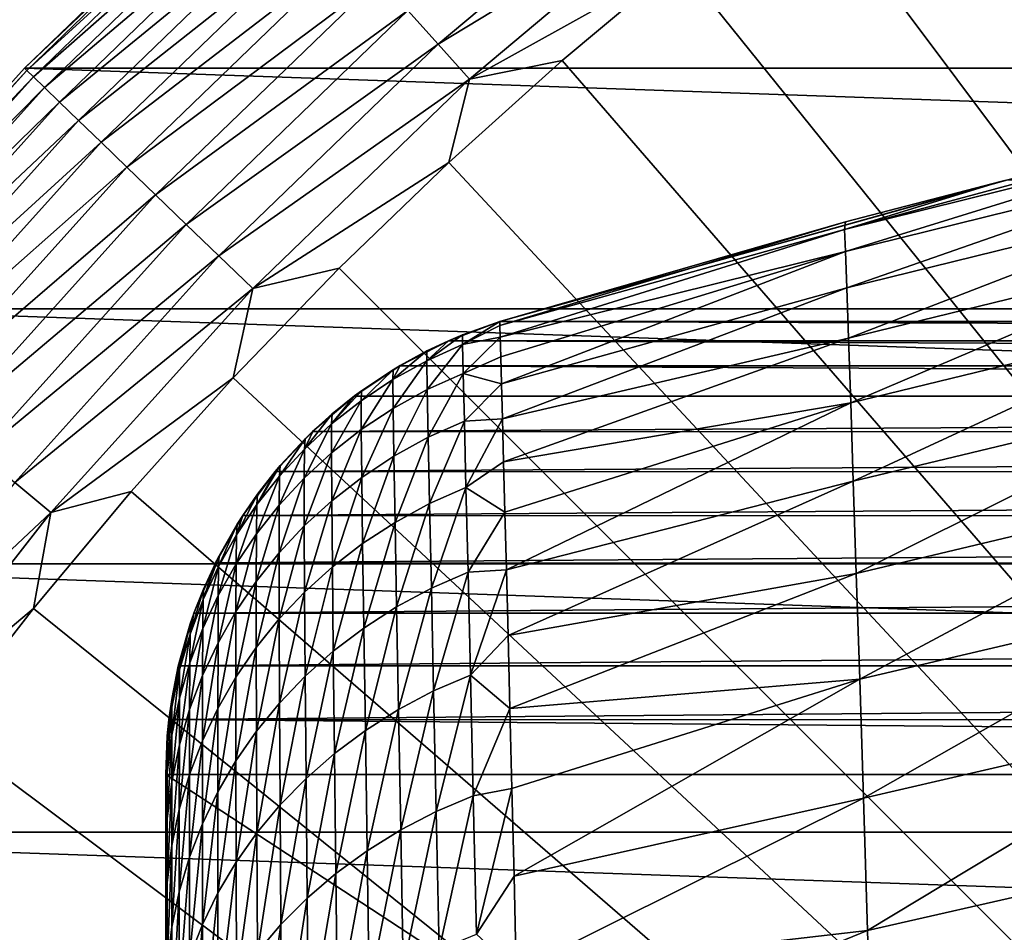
# Model space of a CAD drawing. Header units: metres. Extents: x -24 to 72, y -247 to 22.
# Tile 469 of 573: x -16.21 to -11.43, y 11.44 to 15.87. Entities that reach past the tile are written whole.
import ezdxf

# ---------------------------------------------------------------- set-up
doc = ezdxf.new("R2010")
doc.units = ezdxf.units.M
doc.layers.add('solid_509589_MEDIA_SW0001', color=7, linetype='CONTINUOUS')

msp = doc.modelspace()

# ---------------------------------------------------------------- linework, layer by layer
at = {"layer": 'solid_509589_MEDIA_SW0001'}
for points in [[(-11.208249, 17.440376, 132.530869), (-11.823595, 17.029215, 132.530869), (0, 0, 132.892746)], [(-11.823595, 17.029215, 132.530869), (-12.423874, 16.596352, 132.530869), (0, 0, 132.892746)], [(-16.185291, 15.629663), (-15.055137, 16.721035), (16.185291, 15.629663)], [(-15.055439, 16.720758, 130.73114), (-15.055137, 16.721035), (-16.185291, 15.629663)], [(-16.185146, 15.629813, 130.73114), (-15.055439, 16.720758, 130.73114), (-16.185291, 15.629663)], [(-15.045362, 16.709568, 130.963501), (-15.055439, 16.720758, 130.73114), (-16.185146, 15.629813, 130.73114)], [(-15.055137, 16.721035), (15.055137, 16.721035), (16.185291, 15.629663)], [(-15.045362, 16.709568, 130.963501), (-16.185146, 15.629813, 130.73114), (-16.174313, 15.619352, 130.963501)], [(-15.045362, 16.709568, 130.963501), (-16.174313, 15.619352, 130.963501), (-15.015261, 16.676136, 131.192184)], [(-16.174313, 15.619352, 130.963501), (-16.141953, 15.588102, 131.192184), (-15.015261, 16.676136, 131.192184)], [(-15.015261, 16.676136, 131.192184), (-16.141953, 15.588102, 131.192184), (-14.965639, 16.621025, 131.413147)], [(-14.3253, 15.909858, 132.385696), (-14.178271, 15.746566, 132.463425), (-13.045309, 16.697233, 132.463425)], [(-13.045309, 16.697233, 132.463425), (-14.178271, 15.746566, 132.463425), (-12.90498, 16.517622, 132.5121)], [(-16.141953, 15.588102, 131.192184), (-16.088608, 15.536588, 131.413147), (-14.965639, 16.621025, 131.413147)], [(-14.965639, 16.621025, 131.413147), (-16.088608, 15.536588, 131.413147), (-14.897329, 16.54516, 131.622665)], [(-12.423874, 16.596352, 132.530869), (-13.00832, 16.14234, 132.530869), (0, 0, 132.892746)], [(-16.088608, 15.536588, 131.413147), (-16.015173, 15.465672, 131.622665), (-14.897329, 16.54516, 131.622665)], [(-14.897329, 16.54516, 131.622665), (-16.015173, 15.465672, 131.622665), (-14.811477, 16.449812, 131.817245)], [(-14.178271, 15.746566, 132.463425), (-14.025755, 15.577179, 132.5121), (-12.90498, 16.517622, 132.5121)], [(-12.90498, 16.517622, 132.5121), (-14.025755, 15.577179, 132.5121), (-13.00832, 16.14234, 132.530869)], [(-16.015173, 15.465672, 131.622665), (-15.922877, 15.376544, 131.817245), (-14.811477, 16.449812, 131.817245)], [(-14.811477, 16.449812, 131.817245), (-15.922877, 15.376544, 131.817245), (-14.709521, 16.336578, 131.993607)], [(-15.922877, 15.376544, 131.817245), (-15.813272, 15.270699, 131.993607), (-14.709521, 16.336578, 131.993607)], [(-14.709521, 16.336578, 131.993607), (-15.813272, 15.270699, 131.993607), (-14.593171, 16.207357, 132.148819)], [(-15.813272, 15.270699, 131.993607), (-15.68819, 15.14991, 132.148819), (-14.593171, 16.207357, 132.148819)], [(-14.593171, 16.207357, 132.148819), (-15.68819, 15.14991, 132.148819), (-14.464377, 16.06432, 132.280243)], [(-14.025755, 15.577179, 132.5121), (-13.576189, 15.667758, 132.530869), (-13.00832, 16.14234, 132.530869)], [(-13.00832, 16.14234, 132.530869), (-13.576189, 15.667758, 132.530869), (0, 0, 132.892746)], [(-15.68819, 15.14991, 132.148819), (-15.549733, 15.016203, 132.280243), (-14.464377, 16.06432, 132.280243)], [(-14.464377, 16.06432, 132.280243), (-15.549733, 15.016203, 132.280243), (-14.3253, 15.909858, 132.385696)], [(-15.549733, 15.016203, 132.280243), (-15.400221, 14.87182, 132.385696), (-14.3253, 15.909858, 132.385696)], [(-14.3253, 15.909858, 132.385696), (-15.400221, 14.87182, 132.385696), (-14.178271, 15.746566, 132.463425)], [(-15.400221, 14.87182, 132.385696), (-15.242159, 14.719182, 132.463425), (-14.178271, 15.746566, 132.463425)], [(-14.178271, 15.746566, 132.463425), (-15.242159, 14.719182, 132.463425), (-14.025755, 15.577179, 132.5121)], [(-17.236036, 14.462679), (-16.185291, 15.629663), (17.236036, 14.462679)], [(-17.236, 14.462721, 130.73114), (-16.185291, 15.629663), (-17.236036, 14.462679)], [(-17.236, 14.462721, 130.73114), (-16.185146, 15.629813, 130.73114), (-16.185291, 15.629663)], [(-16.174313, 15.619352, 130.963501), (-16.185146, 15.629813, 130.73114), (-17.236, 14.462721, 130.73114)], [(-16.185291, 15.629663), (16.185291, 15.629663), (17.236036, 14.462679)], [(-13.576189, 15.667758, 132.530869), (-14.126758, 15.173208, 132.530869), (0, 0, 132.892746)], [(-14.025755, 15.577179, 132.5121), (-14.126758, 15.173208, 132.530869), (-13.576189, 15.667758, 132.530869)], [(-16.174313, 15.619352, 130.963501), (-17.236, 14.462721, 130.73114), (-17.224464, 14.453041, 130.963501)], [(-16.174313, 15.619352, 130.963501), (-17.224464, 14.453041, 130.963501), (-16.141953, 15.588102, 131.192184)], [(-17.224464, 14.453041, 130.963501), (-17.190002, 14.424125, 131.192184), (-16.141953, 15.588102, 131.192184)], [(-16.141953, 15.588102, 131.192184), (-17.190002, 14.424125, 131.192184), (-16.088608, 15.536588, 131.413147)], [(-15.242159, 14.719182, 132.463425), (-15.078198, 14.560847, 132.5121), (-14.025755, 15.577179, 132.5121)], [(-14.025755, 15.577179, 132.5121), (-15.078198, 14.560847, 132.5121), (-14.126758, 15.173208, 132.530869)], [(-17.190002, 14.424125, 131.192184), (-17.133194, 14.376457, 131.413147), (-16.088608, 15.536588, 131.413147)], [(-16.088608, 15.536588, 131.413147), (-17.133194, 14.376457, 131.413147), (-16.015173, 15.465672, 131.622665)], [(-17.133194, 14.376457, 131.413147), (-17.054991, 14.310837, 131.622665), (-16.015173, 15.465672, 131.622665)], [(-16.015173, 15.465672, 131.622665), (-17.054991, 14.310837, 131.622665), (-15.922877, 15.376544, 131.817245)], [(-17.054991, 14.310837, 131.622665), (-16.956703, 14.228364, 131.817245), (-15.922877, 15.376544, 131.817245)], [(-15.922877, 15.376544, 131.817245), (-16.956703, 14.228364, 131.817245), (-15.813272, 15.270699, 131.993607)], [(-12.206834, 14.847043, 246.97731), (-10.446653, 15.320563, 244.809753), (-11.448146, 15.080845, 244.809753)], [(-12.206834, 14.847043, 246.97731), (-10.452089, 15.282175, 246.982742), (-10.446653, 15.320563, 244.809753)], [(-11.415295, 15.089074, 133.193756), (-11.448146, 15.080845, 244.809753), (-10.446653, 15.320563, 244.809753)], [(-16.956703, 14.228364, 131.817245), (-16.839981, 14.130422, 131.993607), (-15.813272, 15.270699, 131.993607)], [(-15.813272, 15.270699, 131.993607), (-16.839981, 14.130422, 131.993607), (-15.68819, 15.14991, 132.148819)], [(-12.206834, 14.847043, 246.97731), (-12.202778, 14.740804, 249.132309), (-10.452089, 15.282175, 246.982742)], [(-12.202778, 14.740804, 249.132309), (-10.448189, 15.174731, 249.142746), (-10.452089, 15.282175, 246.982742)], [(-16.839981, 14.130422, 131.993607), (-16.706779, 14.018653, 132.148819), (-15.68819, 15.14991, 132.148819)], [(-15.68819, 15.14991, 132.148819), (-16.706779, 14.018653, 132.148819), (-15.549733, 15.016203, 132.280243)], [(-15.078198, 14.560847, 132.5121), (-14.659324, 14.659324, 132.530869), (-14.126758, 15.173208, 132.530869)], [(-14.126758, 15.173208, 132.530869), (-14.659324, 14.659324, 132.530869), (0, 0, 132.892746)], [(-12.202778, 14.740804, 249.132309), (-12.196371, 14.564684, 251.273071), (-10.448189, 15.174731, 249.142746)], [(-12.196371, 14.564684, 251.273071), (-10.441607, 14.996729, 251.288101), (-10.448189, 15.174731, 249.142746)], [(-11.415295, 15.089074, 133.193756), (13.879194, 14.400562, 133.193756), (-13.879194, 14.400562, 133.193756)], [(-11.415295, 15.089074, 133.193756), (-13.879194, 14.400562, 133.193756), (-11.448146, 15.080845, 244.809753)], [(-13.879194, 14.400562, 133.193756), (-12.202598, 14.884794, 244.809753), (-11.448146, 15.080845, 244.809753)], [(-12.206834, 14.847043, 246.97731), (-11.448146, 15.080845, 244.809753), (-12.202598, 14.884794, 244.809753)], [(-16.706779, 14.018653, 132.148819), (-16.559332, 13.89493, 132.280243), (-15.549733, 15.016203, 132.280243)], [(-15.549733, 15.016203, 132.280243), (-16.559332, 13.89493, 132.280243), (-15.400221, 14.87182, 132.385696)], [(-12.196371, 14.564684, 251.273071), (-12.187734, 14.319521, 253.397903), (-10.441607, 14.996729, 251.288101)], [(-12.187734, 14.319521, 253.397903), (-10.432485, 14.749029, 253.417099), (-10.441607, 14.996729, 251.288101)], [(-16.559332, 13.89493, 132.280243), (-16.400112, 13.761328, 132.385696), (-15.400221, 14.87182, 132.385696)], [(-15.400221, 14.87182, 132.385696), (-16.400112, 13.761328, 132.385696), (-15.242159, 14.719182, 132.463425)], [(-13.879194, 14.400562, 133.193756), (-13.879194, 14.400562, 244.809753), (-12.202598, 14.884794, 244.809753)], [(-13.87866, 14.381586, 246.391006), (-12.202598, 14.884794, 244.809753), (-13.879194, 14.400562, 244.809753)], [(-13.87866, 14.381586, 246.391006), (-12.206834, 14.847043, 246.97731), (-12.202598, 14.884794, 244.809753)], [(-13.87866, 14.381586, 246.391006), (-13.877074, 14.324715, 247.969589), (-12.206834, 14.847043, 246.97731)], [(-13.877074, 14.324715, 247.969589), (-12.202778, 14.740804, 249.132309), (-12.206834, 14.847043, 246.97731)], [(-16.400112, 13.761328, 132.385696), (-16.231789, 13.620088, 132.463425), (-15.242159, 14.719182, 132.463425)], [(-15.242159, 14.719182, 132.463425), (-16.231789, 13.620088, 132.463425), (-15.078198, 14.560847, 132.5121)], [(-13.877074, 14.324715, 247.969589), (-13.874468, 14.230028, 249.544876), (-12.202778, 14.740804, 249.132309)], [(-13.874468, 14.230028, 249.544876), (-13.87087, 14.097669, 251.115509), (-12.202778, 14.740804, 249.132309)], [(-13.87087, 14.097669, 251.115509), (-12.196371, 14.564684, 251.273071), (-12.202778, 14.740804, 249.132309)], [(-12.187734, 14.319521, 253.397903), (-12.176984, 14.006152, 255.505142), (-10.432485, 14.749029, 253.417099)], [(-12.176984, 14.006152, 255.505142), (-10.420957, 14.432493, 255.528091), (-10.432485, 14.749029, 253.417099)], [(-14.659324, 14.659324, 132.530869), (-15.173208, 14.126758, 132.530869), (0, 0, 132.892746)], [(-15.078198, 14.560847, 132.5121), (-15.173208, 14.126758, 132.530869), (-14.659324, 14.659324, 132.530869)], [(-16.231789, 13.620088, 132.463425), (-16.057182, 13.473576, 132.5121), (-15.078198, 14.560847, 132.5121)], [(-15.078198, 14.560847, 132.5121), (-16.057182, 13.473576, 132.5121), (-15.173208, 14.126758, 132.530869)], [(-13.87087, 14.097669, 251.115509), (-13.866312, 13.927782, 252.680664), (-12.196371, 14.564684, 251.273071)], [(-13.866312, 13.927782, 252.680664), (-12.187734, 14.319521, 253.397903), (-12.196371, 14.564684, 251.273071)], [(-18.202648, 13.225469), (-17.236036, 14.462679), (18.202648, 13.225469)], [(-17.236036, 14.462679), (17.236036, 14.462679), (18.202648, 13.225469)], [(-12.176984, 14.006152, 255.505142), (-12.164242, 13.625413, 257.593109), (-10.420957, 14.432493, 255.528091)], [(-12.164242, 13.625413, 257.593109), (-10.407162, 14.047982, 257.619385), (-10.420957, 14.432493, 255.528091)], [(-14.128855, 14.307304, 133.193756), (-13.879194, 14.400562, 133.193756), (14.12726, 14.307815, 133.193756)], [(-14.128855, 14.307304, 133.193756), (-13.879194, 14.400562, 244.809753), (-13.879194, 14.400562, 133.193756)], [(-14.128855, 14.307304, 133.193756), (-14.06069, 14.336074, 244.809753), (-13.879194, 14.400562, 244.809753)], [(-14.060303, 14.288921, 247.293869), (-13.879194, 14.400562, 244.809753), (-14.06069, 14.336074, 244.809753)], [(-14.060303, 14.288921, 247.293869), (-13.87866, 14.381586, 246.391006), (-13.879194, 14.400562, 244.809753)], [(-14.060303, 14.288921, 247.293869), (-13.877074, 14.324715, 247.969589), (-13.87866, 14.381586, 246.391006)], [(-13.879194, 14.400562, 133.193756), (13.879194, 14.400562, 133.193756), (14.12726, 14.307815, 133.193756)], [(-14.23393, 14.210453, 247.290955), (-14.06069, 14.336074, 244.809753), (-14.127674, 14.307824, 244.809753)], [(-14.23393, 14.210453, 247.290955), (-14.060303, 14.288921, 247.293869), (-14.06069, 14.336074, 244.809753)], [(-14.128855, 14.307304, 133.193756), (-14.127674, 14.307824, 244.809753), (-14.06069, 14.336074, 244.809753)], [(-14.128855, 14.307304, 133.193756), (14.363544, 14.18655, 133.193756), (-14.365097, 14.186256, 133.193756)], [(-14.128855, 14.307304, 133.193756), (-14.365097, 14.186256, 133.193756), (-14.233472, 14.257953, 244.809753)], [(-14.23393, 14.210453, 247.290955), (-14.127674, 14.307824, 244.809753), (-14.233472, 14.257953, 244.809753)], [(-14.23393, 14.210453, 247.290955), (-14.231326, 14.070437, 249.756729), (-14.060303, 14.288921, 247.293869)], [(-14.128855, 14.307304, 133.193756), (-14.233472, 14.257953, 244.809753), (-14.127674, 14.307824, 244.809753)], [(-14.231326, 14.070437, 249.756729), (-14.056904, 14.148986, 249.762421), (-14.060303, 14.288921, 247.293869)], [(-14.128855, 14.307304, 133.193756), (14.12726, 14.307815, 133.193756), (14.363544, 14.18655, 133.193756)], [(-14.060303, 14.288921, 247.293869), (-14.056904, 14.148986, 249.762421), (-13.877074, 14.324715, 247.969589)], [(-14.056904, 14.148986, 249.762421), (-13.874468, 14.230028, 249.544876), (-13.877074, 14.324715, 247.969589)], [(-13.866312, 13.927782, 252.680664), (-13.860828, 13.720582, 254.23912), (-12.187734, 14.319521, 253.397903)], [(-13.860828, 13.720582, 254.23912), (-12.176984, 14.006152, 255.505142), (-12.187734, 14.319521, 253.397903)], [(-14.398032, 14.119248, 247.287369), (-14.233472, 14.257953, 244.809753), (-14.363393, 14.187259, 244.809753)], [(-14.398032, 14.119248, 247.287369), (-14.23393, 14.210453, 247.290955), (-14.233472, 14.257953, 244.809753)], [(-14.365097, 14.186256, 133.193756), (-14.363393, 14.187259, 244.809753), (-14.233472, 14.257953, 244.809753)], [(-14.398032, 14.119248, 247.287369), (-14.396435, 13.979026, 249.749725), (-14.23393, 14.210453, 247.290955)], [(-14.398032, 14.119248, 247.287369), (-14.363393, 14.187259, 244.809753), (-14.397077, 14.167108, 244.809753)], [(-14.365097, 14.186256, 133.193756), (-14.397077, 14.167108, 244.809753), (-14.363393, 14.187259, 244.809753)], [(-14.396435, 13.979026, 249.749725), (-14.231326, 14.070437, 249.756729), (-14.23393, 14.210453, 247.290955)], [(-14.056904, 14.148986, 249.762421), (-13.87087, 14.097669, 251.115509), (-13.874468, 14.230028, 249.544876)], [(-14.365097, 14.186256, 133.193756), (14.585182, 14.038223, 133.193756), (-14.585606, 14.038886, 133.193756)], [(-14.365097, 14.186256, 133.193756), (-14.585606, 14.038886, 133.193756), (-14.397077, 14.167108, 244.809753)], [(-14.585606, 14.038886, 133.193756), (-14.550174, 14.065112, 244.809753), (-14.397077, 14.167108, 244.809753)], [(-14.551957, 14.01657, 247.283127), (-14.397077, 14.167108, 244.809753), (-14.550174, 14.065112, 244.809753)], [(-14.551957, 14.01657, 247.283127), (-14.398032, 14.119248, 247.287369), (-14.397077, 14.167108, 244.809753)], [(-14.365097, 14.186256, 133.193756), (14.363544, 14.18655, 133.193756), (14.585182, 14.038223, 133.193756)], [(-14.231326, 14.070437, 249.756729), (-14.226539, 13.838932, 252.204498), (-14.056904, 14.148986, 249.762421)], [(-14.226539, 13.838932, 252.204498), (-14.0512, 13.917383, 252.212784), (-14.056904, 14.148986, 249.762421)], [(-14.056904, 14.148986, 249.762421), (-14.0512, 13.917383, 252.212784), (-13.87087, 14.097669, 251.115509)], [(-16.057182, 13.473576, 132.5121), (-15.667757, 13.576189, 132.530869), (-15.173208, 14.126758, 132.530869)], [(-15.173208, 14.126758, 132.530869), (-15.667757, 13.576189, 132.530869), (0, 0, 132.892746)], [(-14.551957, 14.01657, 247.283127), (-14.551414, 13.87604, 249.741348), (-14.398032, 14.119248, 247.287369)], [(-14.551414, 13.87604, 249.741348), (-14.396435, 13.979026, 249.749725), (-14.398032, 14.119248, 247.287369)], [(-14.0512, 13.917383, 252.212784), (-13.866312, 13.927782, 252.680664), (-13.87087, 14.097669, 251.115509)], [(-14.695145, 13.903666, 247.278198), (-14.550174, 14.065112, 244.809753), (-14.584164, 14.039972, 244.809753)], [(-14.695145, 13.903666, 247.278198), (-14.551957, 14.01657, 247.283127), (-14.550174, 14.065112, 244.809753)], [(-14.585606, 14.038886, 133.193756), (-14.584164, 14.039972, 244.809753), (-14.550174, 14.065112, 244.809753)], [(-14.396435, 13.979026, 249.749725), (-14.392796, 13.747538, 252.194199), (-14.231326, 14.070437, 249.756729)], [(-14.392796, 13.747538, 252.194199), (-14.226539, 13.838932, 252.204498), (-14.231326, 14.070437, 249.756729)], [(-12.164242, 13.625413, 257.593109), (-12.149625, 13.178139, 259.660156), (-10.407162, 14.047982, 257.619385)], [(-12.149625, 13.178139, 259.660156), (-10.391237, 13.596354, 259.689362), (-10.407162, 14.047982, 257.619385)], [(-14.585606, 14.038886, 133.193756), (14.585182, 14.038223, 133.193756), (-14.787996, 13.866875, 133.193756)], [(-14.585606, 14.038886, 133.193756), (-14.787996, 13.866875, 133.193756), (-14.69247, 13.953083, 244.809753)], [(-14.787996, 13.866875, 133.193756), (14.585182, 14.038223, 133.193756), (14.789211, 13.864739, 133.193756)], [(-14.695559, 13.762773, 249.731583), (-14.551414, 13.87604, 249.741348), (-14.551957, 14.01657, 247.283127)], [(-14.695145, 13.903666, 247.278198), (-14.695559, 13.762773, 249.731583), (-14.551957, 14.01657, 247.283127)], [(-14.695145, 13.903666, 247.278198), (-14.584164, 14.039972, 244.809753), (-14.69247, 13.953083, 244.809753)], [(-14.585606, 14.038886, 133.193756), (-14.69247, 13.953083, 244.809753), (-14.584164, 14.039972, 244.809753)], [(-13.860828, 13.720582, 254.23912), (-13.854452, 13.476291, 255.789917), (-12.176984, 14.006152, 255.505142)], [(-13.854452, 13.476291, 255.789917), (-13.847217, 13.195168, 257.332031), (-12.176984, 14.006152, 255.505142)], [(-13.847217, 13.195168, 257.332031), (-12.164242, 13.625413, 257.593109), (-12.176984, 14.006152, 255.505142)], [(-14.827265, 13.781544, 247.272598), (-14.69247, 13.953083, 244.809753), (-14.787011, 13.867823, 244.809753)], [(-14.827265, 13.781544, 247.272598), (-14.695145, 13.903666, 247.278198), (-14.69247, 13.953083, 244.809753)], [(-14.787996, 13.866875, 133.193756), (-14.787011, 13.867823, 244.809753), (-14.69247, 13.953083, 244.809753)], [(-14.551414, 13.87604, 249.741348), (-14.549, 13.644507, 252.181808), (-14.396435, 13.979026, 249.749725)], [(-14.549, 13.644507, 252.181808), (-14.392796, 13.747538, 252.194199), (-14.396435, 13.979026, 249.749725)], [(-14.828437, 13.640299, 249.720474), (-14.695559, 13.762773, 249.731583), (-14.695145, 13.903666, 247.278198)], [(-14.827265, 13.781544, 247.272598), (-14.828437, 13.640299, 249.720474), (-14.695145, 13.903666, 247.278198)], [(-14.226539, 13.838932, 252.204498), (-14.219687, 13.51718, 254.631622), (-14.0512, 13.917383, 252.212784)], [(-14.219687, 13.51718, 254.631622), (-14.043321, 13.595363, 254.642334), (-14.0512, 13.917383, 252.212784)], [(-14.0512, 13.917383, 252.212784), (-14.043321, 13.595363, 254.642334), (-13.866312, 13.927782, 252.680664)], [(-14.043321, 13.595363, 254.642334), (-13.860828, 13.720582, 254.23912), (-13.866312, 13.927782, 252.680664)], [(-14.787996, 13.866875, 133.193756), (14.789211, 13.864739, 133.193756), (-14.969128, 13.672878, 133.193756)], [(-14.787996, 13.866875, 133.193756), (-14.969128, 13.672878, 133.193756), (-14.824372, 13.831395, 244.809753)], [(-14.969128, 13.672878, 133.193756), (14.789211, 13.864739, 133.193756), (14.971471, 13.669621, 133.193756)], [(-14.827265, 13.781544, 247.272598), (-14.787011, 13.867823, 244.809753), (-14.824372, 13.831395, 244.809753)], [(-14.787996, 13.866875, 133.193756), (-14.824372, 13.831395, 244.809753), (-14.787011, 13.867823, 244.809753)], [(-14.695559, 13.762773, 249.731583), (-14.694297, 13.531171, 252.167328), (-14.551414, 13.87604, 249.741348)], [(-14.694297, 13.531171, 252.167328), (-14.549, 13.644507, 252.181808), (-14.551414, 13.87604, 249.741348)], [(-14.969128, 13.672878, 133.193756), (-14.945098, 13.701323, 244.809753), (-14.824372, 13.831395, 244.809753)], [(-14.948189, 13.650939, 247.266373), (-14.824372, 13.831395, 244.809753), (-14.945098, 13.701323, 244.809753)], [(-14.948189, 13.650939, 247.266373), (-14.827265, 13.781544, 247.272598), (-14.824372, 13.831395, 244.809753)], [(-14.392796, 13.747538, 252.194199), (-14.387228, 13.42602, 254.618164), (-14.226539, 13.838932, 252.204498)], [(-14.387228, 13.42602, 254.618164), (-14.219687, 13.51718, 254.631622), (-14.226539, 13.838932, 252.204498)], [(-14.949866, 13.509439, 249.708084), (-14.828437, 13.640299, 249.720474), (-14.827265, 13.781544, 247.272598)], [(-14.948189, 13.650939, 247.266373), (-14.949866, 13.509439, 249.708084), (-14.827265, 13.781544, 247.272598)], [(-14.828437, 13.640299, 249.720474), (-14.828149, 13.408663, 252.150803), (-14.695559, 13.762773, 249.731583)], [(-14.828149, 13.408663, 252.150803), (-14.694297, 13.531171, 252.167328), (-14.695559, 13.762773, 249.731583)], [(-14.549, 13.644507, 252.181808), (-14.544816, 13.3232, 254.601913), (-14.392796, 13.747538, 252.194199)], [(-14.544816, 13.3232, 254.601913), (-14.387228, 13.42602, 254.618164), (-14.392796, 13.747538, 252.194199)], [(-14.043321, 13.595363, 254.642334), (-13.854452, 13.476291, 255.789917), (-13.860828, 13.720582, 254.23912)], [(-14.969128, 13.672878, 133.193756), (14.971471, 13.669621, 133.193756), (-15.126608, 13.459374, 133.193756)], [(-14.969128, 13.672878, 133.193756), (-15.126608, 13.459374, 133.193756), (-15.054884, 13.563062, 244.809753)], [(-15.126608, 13.459374, 133.193756), (14.971471, 13.669621, 133.193756), (15.128972, 13.45626, 133.193756)], [(-15.057886, 13.512366, 247.259552), (-14.945098, 13.701323, 244.809753), (-14.96876, 13.67332, 244.809753)], [(-15.057886, 13.512366, 247.259552), (-14.948189, 13.650939, 247.266373), (-14.945098, 13.701323, 244.809753)], [(-15.057886, 13.512366, 247.259552), (-14.96876, 13.67332, 244.809753), (-15.054884, 13.563062, 244.809753)], [(-14.969128, 13.672878, 133.193756), (-15.054884, 13.563062, 244.809753), (-14.96876, 13.67332, 244.809753)], [(-14.969128, 13.672878, 133.193756), (-14.96876, 13.67332, 244.809753), (-14.945098, 13.701323, 244.809753)], [(-16.231789, 13.620088, 132.463425), (-17.142338, 12.454638, 132.463425), (-16.057182, 13.473576, 132.5121)], [(-15.059808, 13.370786, 249.694504), (-14.949866, 13.509439, 249.708084), (-14.948189, 13.650939, 247.266373)], [(-15.057886, 13.512366, 247.259552), (-15.059808, 13.370786, 249.694504), (-14.948189, 13.650939, 247.266373)], [(-14.950315, 13.277872, 252.132324), (-14.828149, 13.408663, 252.150803), (-14.828437, 13.640299, 249.720474)], [(-14.949866, 13.509439, 249.708084), (-14.950315, 13.277872, 252.132324), (-14.828437, 13.640299, 249.720474)], [(-14.694297, 13.531171, 252.167328), (-14.691447, 13.210081, 254.582825), (-14.549, 13.644507, 252.181808)], [(-14.691447, 13.210081, 254.582825), (-14.544816, 13.3232, 254.601913), (-14.549, 13.644507, 252.181808)], [(-13.847217, 13.195168, 257.332031), (-13.83916, 12.877528, 258.864288), (-12.164242, 13.625413, 257.593109)], [(-13.83916, 12.877528, 258.864288), (-12.149625, 13.178139, 259.660156), (-12.164242, 13.625413, 257.593109)], [(-15.667757, 13.576189, 132.530869), (-16.14234, 13.00832, 132.530869), (0, 0, 132.892746)], [(-16.057182, 13.473576, 132.5121), (-16.14234, 13.00832, 132.530869), (-15.667757, 13.576189, 132.530869)], [(-14.219687, 13.51718, 254.631622), (-14.210896, 13.106426, 257.035492), (-14.043321, 13.595363, 254.642334)], [(-14.210896, 13.106426, 257.035492), (-14.033398, 13.184174, 257.048492), (-14.043321, 13.595363, 254.642334)], [(-14.043321, 13.595363, 254.642334), (-14.033398, 13.184174, 257.048492), (-13.854452, 13.476291, 255.789917)], [(-12.149625, 13.178139, 259.660156), (-12.133251, 12.665162, 261.704559), (-10.391237, 13.596354, 259.689362)], [(-12.133251, 12.665162, 261.704559), (-10.37332, 13.078461, 261.736298), (-10.391237, 13.596354, 259.689362)], [(-15.156329, 13.366166, 247.252197), (-15.054884, 13.563062, 244.809753), (-15.126785, 13.459103, 244.809753)], [(-15.156329, 13.366166, 247.252197), (-15.057886, 13.512366, 247.259552), (-15.054884, 13.563062, 244.809753)], [(-15.126608, 13.459374, 133.193756), (-15.126785, 13.459103, 244.809753), (-15.054884, 13.563062, 244.809753)], [(-14.828149, 13.408663, 252.150803), (-14.826477, 13.087844, 254.560959), (-14.694297, 13.531171, 252.167328)], [(-14.826477, 13.087844, 254.560959), (-14.691447, 13.210081, 254.582825), (-14.694297, 13.531171, 252.167328)], [(-17.142338, 12.454638, 132.463425), (-16.957937, 12.320662, 132.5121), (-16.057182, 13.473576, 132.5121)], [(-16.057182, 13.473576, 132.5121), (-16.957937, 12.320662, 132.5121), (-16.14234, 13.00832, 132.530869)], [(-15.158253, 13.224753, 249.679871), (-15.059808, 13.370786, 249.694504), (-15.057886, 13.512366, 247.259552)], [(-15.156329, 13.366166, 247.252197), (-15.158253, 13.224753, 249.679871), (-15.057886, 13.512366, 247.259552)], [(-15.060732, 13.139466, 252.112045), (-14.950315, 13.277872, 252.132324), (-14.949866, 13.509439, 249.708084)], [(-15.059808, 13.370786, 249.694504), (-15.060732, 13.139466, 252.112045), (-14.949866, 13.509439, 249.708084)], [(-14.387228, 13.42602, 254.618164), (-14.379844, 13.015709, 257.019043), (-14.219687, 13.51718, 254.631622)], [(-14.379844, 13.015709, 257.019043), (-14.210896, 13.106426, 257.035492), (-14.219687, 13.51718, 254.631622)], [(-14.033398, 13.184174, 257.048492), (-13.847217, 13.195168, 257.332031), (-13.854452, 13.476291, 255.789917)], [(-15.126608, 13.459374, 133.193756), (15.128972, 13.45626, 133.193756), (-15.25847, 13.229033, 133.193756)], [(-15.126608, 13.459374, 133.193756), (-15.25847, 13.229033, 133.193756), (-15.126785, 13.459103, 244.809753)], [(-15.25847, 13.229033, 133.193756), (-15.153678, 13.416836, 244.809753), (-15.126785, 13.459103, 244.809753)], [(-15.25847, 13.229033, 133.193756), (15.128972, 13.45626, 133.193756), (15.25998, 13.227408, 133.193756)], [(-15.156329, 13.366166, 247.252197), (-15.126785, 13.459103, 244.809753), (-15.153678, 13.416836, 244.809753)], [(-14.544816, 13.3232, 254.601913), (-14.538961, 12.913346, 256.999054), (-14.387228, 13.42602, 254.618164)], [(-14.538961, 12.913346, 256.999054), (-14.379844, 13.015709, 257.019043), (-14.387228, 13.42602, 254.618164)], [(-15.25847, 13.229033, 133.193756), (-15.241153, 13.263091, 244.809753), (-15.153678, 13.416836, 244.809753)], [(-15.243399, 13.212575, 247.24437), (-15.153678, 13.416836, 244.809753), (-15.241153, 13.263091, 244.809753)], [(-15.243399, 13.212575, 247.24437), (-15.156329, 13.366166, 247.252197), (-15.153678, 13.416836, 244.809753)], [(-14.950315, 13.277872, 252.132324), (-14.949595, 12.957438, 254.536469), (-14.828149, 13.408663, 252.150803)], [(-14.949595, 12.957438, 254.536469), (-14.826477, 13.087844, 254.560959), (-14.828149, 13.408663, 252.150803)], [(-15.245128, 13.071624, 249.664276), (-15.158253, 13.224753, 249.679871), (-15.156329, 13.366166, 247.252197)], [(-15.243399, 13.212575, 247.24437), (-15.245128, 13.071624, 249.664276), (-15.156329, 13.366166, 247.252197)], [(-15.159402, 12.99392, 252.090179), (-15.060732, 13.139466, 252.112045), (-15.059808, 13.370786, 249.694504)], [(-15.158253, 13.224753, 249.679871), (-15.159402, 12.99392, 252.090179), (-15.059808, 13.370786, 249.694504)], [(-14.691447, 13.210081, 254.582825), (-14.6871, 12.800719, 256.975433), (-14.544816, 13.3232, 254.601913)], [(-14.6871, 12.800719, 256.975433), (-14.538961, 12.913346, 256.999054), (-14.544816, 13.3232, 254.601913)], [(-15.318837, 13.051801, 247.236145), (-15.241153, 13.263091, 244.809753), (-15.258967, 13.228048, 244.809753)], [(-15.318837, 13.051801, 247.236145), (-15.243399, 13.212575, 247.24437), (-15.241153, 13.263091, 244.809753)], [(-15.25847, 13.229033, 133.193756), (-15.258967, 13.228048, 244.809753), (-15.241153, 13.263091, 244.809753)], [(-15.060732, 13.139466, 252.112045), (-15.060709, 12.819594, 254.509583), (-14.950315, 13.277872, 252.132324)], [(-15.060709, 12.819594, 254.509583), (-14.949595, 12.957438, 254.536469), (-14.950315, 13.277872, 252.132324)], [(-19.081202, 11.923001), (-18.202648, 13.225469), (19.081202, 11.923001)], [(-18.202648, 13.225469), (18.202648, 13.225469), (19.081202, 11.923001)], [(-15.25847, 13.229033, 133.193756), (15.25998, 13.227408, 133.193756), (-15.363045, 12.98488, 133.193756)], [(-15.25847, 13.229033, 133.193756), (-15.363045, 12.98488, 133.193756), (-15.258967, 13.228048, 244.809753)], [(-15.363045, 12.98488, 133.193756), (-15.317261, 13.101467, 244.809753), (-15.258967, 13.228048, 244.809753)], [(-15.363045, 12.98488, 133.193756), (15.25998, 13.227408, 133.193756), (15.3637, 12.98472, 133.193756)], [(-15.320235, 12.911623, 249.647903), (-15.245128, 13.071624, 249.664276), (-15.243399, 13.212575, 247.24437)], [(-15.318837, 13.051801, 247.236145), (-15.320235, 12.911623, 249.647903), (-15.243399, 13.212575, 247.24437)], [(-15.318837, 13.051801, 247.236145), (-15.258967, 13.228048, 244.809753), (-15.317261, 13.101467, 244.809753)], [(-15.246288, 12.841556, 252.06691), (-15.159402, 12.99392, 252.090179), (-15.158253, 13.224753, 249.679871)], [(-15.245128, 13.071624, 249.664276), (-15.246288, 12.841556, 252.06691), (-15.158253, 13.224753, 249.679871)], [(-14.826477, 13.087844, 254.560959), (-14.823499, 12.679049, 256.948334), (-14.691447, 13.210081, 254.582825)], [(-14.823499, 12.679049, 256.948334), (-14.6871, 12.800719, 256.975433), (-14.691447, 13.210081, 254.582825)], [(-14.210896, 13.106426, 257.035492), (-14.200286, 12.607913, 259.413513), (-14.033398, 13.184174, 257.048492)], [(-14.200286, 12.607913, 259.413513), (-14.021561, 12.685064, 259.42865), (-14.033398, 13.184174, 257.048492)], [(-14.033398, 13.184174, 257.048492), (-14.021561, 12.685064, 259.42865), (-13.847217, 13.195168, 257.332031)], [(-14.021561, 12.685064, 259.42865), (-13.83916, 12.877528, 258.864288), (-13.847217, 13.195168, 257.332031)], [(-15.15982, 12.674843, 254.48056), (-15.060709, 12.819594, 254.509583), (-15.060732, 13.139466, 252.112045)], [(-15.159402, 12.99392, 252.090179), (-15.15982, 12.674843, 254.48056), (-15.060732, 13.139466, 252.112045)], [(-13.83916, 12.877528, 258.864288), (-13.830317, 12.523666, 260.385864), (-12.149625, 13.178139, 259.660156)], [(-13.830317, 12.523666, 260.385864), (-12.133251, 12.665162, 261.704559), (-12.149625, 13.178139, 259.660156)], [(-15.382206, 12.88413, 247.2276), (-15.317261, 13.101467, 244.809753), (-15.363571, 12.983418, 244.809753)], [(-15.382206, 12.88413, 247.2276), (-15.318837, 13.051801, 247.236145), (-15.317261, 13.101467, 244.809753)], [(-15.363045, 12.98488, 133.193756), (-15.363571, 12.983418, 244.809753), (-15.317261, 13.101467, 244.809753)], [(-14.379844, 13.015709, 257.019043), (-14.370754, 12.517841, 259.394226), (-14.210896, 13.106426, 257.035492)], [(-14.370754, 12.517841, 259.394226), (-14.200286, 12.607913, 259.413513), (-14.210896, 13.106426, 257.035492)], [(-15.383207, 12.745021, 249.630905), (-15.320235, 12.911623, 249.647903), (-15.318837, 13.051801, 247.236145)], [(-15.382206, 12.88413, 247.2276), (-15.383207, 12.745021, 249.630905), (-15.318837, 13.051801, 247.236145)], [(-15.321245, 12.682615, 252.042465), (-15.246288, 12.841556, 252.06691), (-15.245128, 13.071624, 249.664276)], [(-15.320235, 12.911623, 249.647903), (-15.321245, 12.682615, 252.042465), (-15.245128, 13.071624, 249.664276)], [(-14.949595, 12.957438, 254.536469), (-14.947773, 12.549334, 256.917938), (-14.826477, 13.087844, 254.560959)], [(-14.947773, 12.549334, 256.917938), (-14.823499, 12.679049, 256.948334), (-14.826477, 13.087844, 254.560959)], [(-12.133251, 12.665162, 261.704559), (-12.11524, 12.087317, 263.724701), (-10.37332, 13.078461, 261.736298)], [(-12.11524, 12.087317, 263.724701), (-10.353546, 12.495161, 263.758545), (-10.37332, 13.078461, 261.736298)], [(-16.957937, 12.320662, 132.5121), (-16.596352, 12.423874, 132.530869), (-16.14234, 13.00832, 132.530869)], [(-16.14234, 13.00832, 132.530869), (-16.596352, 12.423874, 132.530869), (0, 0, 132.892746)], [(-15.246913, 12.52354, 254.449677), (-15.15982, 12.674843, 254.48056), (-15.159402, 12.99392, 252.090179)], [(-15.246288, 12.841556, 252.06691), (-15.246913, 12.52354, 254.449677), (-15.159402, 12.99392, 252.090179)], [(-14.538961, 12.913346, 256.999054), (-14.531539, 12.416174, 259.370575), (-14.379844, 13.015709, 257.019043)], [(-14.531539, 12.416174, 259.370575), (-14.370754, 12.517841, 259.394226), (-14.379844, 13.015709, 257.019043)], [(-15.363045, 12.98488, 133.193756), (15.3637, 12.98472, 133.193756), (-15.438732, 12.730682, 133.193756)], [(-15.363045, 12.98488, 133.193756), (-15.438732, 12.730682, 133.193756), (-15.363571, 12.983418, 244.809753)], [(-15.438732, 12.730682, 133.193756), (15.3637, 12.98472, 133.193756), (15.438988, 12.73058, 133.193756)], [(-15.438732, 12.730682, 133.193756), (-15.381079, 12.933094, 244.809753), (-15.363571, 12.983418, 244.809753)], [(-15.382206, 12.88413, 247.2276), (-15.363571, 12.983418, 244.809753), (-15.381079, 12.933094, 244.809753)], [(-15.060709, 12.819594, 254.509583), (-15.059791, 12.41236, 256.884521), (-14.949595, 12.957438, 254.536469)], [(-15.059791, 12.41236, 256.884521), (-14.947773, 12.549334, 256.917938), (-14.949595, 12.957438, 254.536469)], [(-15.438732, 12.730682, 133.193756), (-15.432094, 12.758072, 244.809753), (-15.381079, 12.933094, 244.809753)], [(-15.432848, 12.710016, 247.218796), (-15.381079, 12.933094, 244.809753), (-15.432094, 12.758072, 244.809753)], [(-15.432848, 12.710016, 247.218796), (-15.382206, 12.88413, 247.2276), (-15.381079, 12.933094, 244.809753)], [(-15.383965, 12.517352, 252.01709), (-15.321245, 12.682615, 252.042465), (-15.320235, 12.911623, 249.647903)], [(-15.383207, 12.745021, 249.630905), (-15.383965, 12.517352, 252.01709), (-15.320235, 12.911623, 249.647903)], [(-14.6871, 12.800719, 256.975433), (-14.681342, 12.304305, 259.34259), (-14.538961, 12.913346, 256.999054)], [(-14.681342, 12.304305, 259.34259), (-14.531539, 12.416174, 259.370575), (-14.538961, 12.913346, 256.999054)], [(-15.433455, 12.572215, 249.613419), (-15.383207, 12.745021, 249.630905), (-15.382206, 12.88413, 247.2276)], [(-15.432848, 12.710016, 247.218796), (-15.433455, 12.572215, 249.613419), (-15.382206, 12.88413, 247.2276)], [(-14.021561, 12.685064, 259.42865), (-13.830317, 12.523666, 260.385864), (-13.83916, 12.877528, 258.864288)], [(-15.321888, 12.365939, 254.417252), (-15.246913, 12.52354, 254.449677), (-15.246288, 12.841556, 252.06691)], [(-15.321245, 12.682615, 252.042465), (-15.321888, 12.365939, 254.417252), (-15.246288, 12.841556, 252.06691)], [(-15.15982, 12.674843, 254.48056), (-15.159543, 12.268701, 256.848419), (-15.060709, 12.819594, 254.509583)], [(-15.159543, 12.268701, 256.848419), (-15.059791, 12.41236, 256.884521), (-15.060709, 12.819594, 254.509583)], [(-15.469913, 12.530104, 247.209854), (-15.432094, 12.758072, 244.809753), (-15.439145, 12.728936, 244.809753)], [(-15.469913, 12.530104, 247.209854), (-15.432848, 12.710016, 247.218796), (-15.432094, 12.758072, 244.809753)], [(-15.438732, 12.730682, 133.193756), (-15.439145, 12.728936, 244.809753), (-15.432094, 12.758072, 244.809753)], [(-14.823499, 12.679049, 256.948334), (-14.819287, 12.183486, 259.310364), (-14.6871, 12.800719, 256.975433)], [(-14.819287, 12.183486, 259.310364), (-14.681342, 12.304305, 259.34259), (-14.6871, 12.800719, 256.975433)], [(-15.438732, 12.730682, 133.193756), (15.438988, 12.73058, 133.193756), (-15.484626, 12.46921, 133.193756)], [(-15.438732, 12.730682, 133.193756), (-15.484626, 12.46921, 133.193756), (-15.439145, 12.728936, 244.809753)], [(-15.484626, 12.46921, 133.193756), (15.438988, 12.73058, 133.193756), (15.484675, 12.468669, 133.193756)], [(-15.484626, 12.46921, 133.193756), (-15.46956, 12.576561, 244.809753), (-15.439145, 12.728936, 244.809753)], [(-15.470192, 12.393768, 249.595642), (-15.433455, 12.572215, 249.613419), (-15.432848, 12.710016, 247.218796)], [(-15.469913, 12.530104, 247.209854), (-15.470192, 12.393768, 249.595642), (-15.432848, 12.710016, 247.218796)], [(-15.469913, 12.530104, 247.209854), (-15.439145, 12.728936, 244.809753), (-15.46956, 12.576561, 244.809753)], [(-15.433928, 12.346117, 251.991043), (-15.383965, 12.517352, 252.01709), (-15.383207, 12.745021, 249.630905)], [(-15.433455, 12.572215, 249.613419), (-15.433928, 12.346117, 251.991043), (-15.383207, 12.745021, 249.630905)], [(-15.384495, 12.20228, 254.383621), (-15.321888, 12.365939, 254.417252), (-15.321245, 12.682615, 252.042465)], [(-15.383965, 12.517352, 252.01709), (-15.384495, 12.20228, 254.383621), (-15.321245, 12.682615, 252.042465)], [(-15.24703, 12.118744, 256.810028), (-15.159543, 12.268701, 256.848419), (-15.15982, 12.674843, 254.48056)], [(-15.246913, 12.52354, 254.449677), (-15.24703, 12.118744, 256.810028), (-15.15982, 12.674843, 254.48056)], [(-14.947773, 12.549334, 256.917938), (-14.944909, 12.054758, 259.274139), (-14.823499, 12.679049, 256.948334)], [(-14.944909, 12.054758, 259.274139), (-14.819287, 12.183486, 259.310364), (-14.823499, 12.679049, 256.948334)], [(-14.200286, 12.607913, 259.413513), (-14.187979, 12.022885, 261.763092), (-14.021561, 12.685064, 259.42865)], [(-14.187979, 12.022885, 261.763092), (-14.00794, 12.099284, 261.780182), (-14.021561, 12.685064, 259.42865)], [(-14.021561, 12.685064, 259.42865), (-14.00794, 12.099284, 261.780182), (-13.830317, 12.523666, 260.385864)], [(-13.830317, 12.523666, 260.385864), (-13.820727, 12.133986, 261.895477), (-12.133251, 12.665162, 261.704559)], [(-13.820727, 12.133986, 261.895477), (-13.810426, 11.708836, 263.392365), (-12.133251, 12.665162, 261.704559)], [(-13.810426, 11.708836, 263.392365), (-12.11524, 12.087317, 263.724701), (-12.133251, 12.665162, 261.704559)], [(-15.492524, 12.3451, 247.200806), (-15.46956, 12.576561, 244.809753), (-15.484765, 12.468006, 244.809753)], [(-15.492524, 12.3451, 247.200806), (-15.469913, 12.530104, 247.209854), (-15.46956, 12.576561, 244.809753)], [(-15.484626, 12.46921, 133.193756), (-15.484765, 12.468006, 244.809753), (-15.46956, 12.576561, 244.809753)], [(-15.47041, 12.169393, 251.964554), (-15.433928, 12.346117, 251.991043), (-15.433455, 12.572215, 249.613419)], [(-15.470192, 12.393768, 249.595642), (-15.47041, 12.169393, 251.964554), (-15.433455, 12.572215, 249.613419)], [(-14.370754, 12.517841, 259.394226), (-14.360072, 11.933653, 261.741058), (-14.200286, 12.607913, 259.413513)], [(-14.360072, 11.933653, 261.741058), (-14.187979, 12.022885, 261.763092), (-14.200286, 12.607913, 259.413513)], [(-15.492589, 12.210288, 249.577698), (-15.470192, 12.393768, 249.595642), (-15.469913, 12.530104, 247.209854)], [(-15.492524, 12.3451, 247.200806), (-15.492589, 12.210288, 249.577698), (-15.469913, 12.530104, 247.209854)], [(-15.434277, 12.032869, 254.349106), (-15.384495, 12.20228, 254.383621), (-15.383965, 12.517352, 252.01709)], [(-15.433928, 12.346117, 251.991043), (-15.434277, 12.032869, 254.349106), (-15.383965, 12.517352, 252.01709)], [(-15.322186, 11.962754, 256.769714), (-15.24703, 12.118744, 256.810028), (-15.246913, 12.52354, 254.449677)], [(-15.321888, 12.365939, 254.417252), (-15.322186, 11.962754, 256.769714), (-15.246913, 12.52354, 254.449677)], [(-15.059791, 12.41236, 256.884521), (-15.058026, 11.918949, 259.234253), (-14.947773, 12.549334, 256.917938)], [(-15.058026, 11.918949, 259.234253), (-14.944909, 12.054758, 259.274139), (-14.947773, 12.549334, 256.917938)], [(-14.531539, 12.416174, 259.370575), (-14.522648, 11.832911, 261.713928), (-14.370754, 12.517841, 259.394226)], [(-14.522648, 11.832911, 261.713928), (-14.360072, 11.933653, 261.741058), (-14.370754, 12.517841, 259.394226)], [(-14.00794, 12.099284, 261.780182), (-13.820727, 12.133986, 261.895477), (-13.830317, 12.523666, 260.385864)], [(-15.484626, 12.46921, 133.193756), (15.5, 12.203134, 133.193756), (-15.5, 12.203133, 133.193756)], [(-15.484626, 12.46921, 133.193756), (-15.5, 12.203133, 133.193756), (-15.484765, 12.468006, 244.809753)], [(-15.5, 12.203133, 133.193756), (-15.492408, 12.390432, 244.809753), (-15.484765, 12.468006, 244.809753)], [(-15.492524, 12.3451, 247.200806), (-15.484765, 12.468006, 244.809753), (-15.492408, 12.390432, 244.809753)], [(-15.484626, 12.46921, 133.193756), (15.484675, 12.468669, 133.193756), (15.5, 12.203134, 133.193756)], [(-12.11524, 12.087317, 263.724701), (-12.09571, 11.445435, 265.718903), (-10.353546, 12.495161, 263.758545)], [(-12.09571, 11.445435, 265.718903), (-10.332053, 11.847304, 265.754486), (-10.353546, 12.495161, 263.758545)], [(-16.596352, 12.423874, 132.530869), (-17.029215, 11.823595, 132.530869), (0, 0, 132.892746)], [(-15.5, 12.203133, 133.193756), (-15.5, 12.203133, 244.809753), (-15.492408, 12.390432, 244.809753)], [(-15.5, 12.183645, 246.383026), (-15.492408, 12.390432, 244.809753), (-15.5, 12.203133, 244.809753)], [(-15.5, 12.183645, 246.383026), (-15.492524, 12.3451, 247.200806), (-15.492408, 12.390432, 244.809753)], [(-15.492638, 11.987698, 251.937881), (-15.47041, 12.169393, 251.964554), (-15.470192, 12.393768, 249.595642)], [(-15.492589, 12.210288, 249.577698), (-15.492638, 11.987698, 251.937881), (-15.470192, 12.393768, 249.595642)], [(-15.159543, 12.268701, 256.848419), (-15.158611, 11.776671, 259.191162), (-15.059791, 12.41236, 256.884521)], [(-15.158611, 11.776671, 259.191162), (-15.058026, 11.918949, 259.234253), (-15.059791, 12.41236, 256.884521)], [(-14.681342, 12.304305, 259.34259), (-14.674261, 11.722057, 261.681671), (-14.531539, 12.416174, 259.370575)], [(-14.674261, 11.722057, 261.681671), (-14.522648, 11.832911, 261.713928), (-14.531539, 12.416174, 259.370575)], [(-15.5, 12.027973, 249.521713), (-15.492589, 12.210288, 249.577698), (-15.492524, 12.3451, 247.200806)], [(-15.5, 12.125235, 247.953918), (-15.5, 12.027973, 249.521713), (-15.492524, 12.3451, 247.200806)], [(-15.5, 12.183645, 246.383026), (-15.5, 12.125235, 247.953918), (-15.492524, 12.3451, 247.200806)], [(-15.470574, 11.858116, 254.314056), (-15.434277, 12.032869, 254.349106), (-15.433928, 12.346117, 251.991043)], [(-15.47041, 12.169393, 251.964554), (-15.470574, 11.858116, 254.314056), (-15.433928, 12.346117, 251.991043)], [(-15.38481, 11.800957, 256.727905), (-15.322186, 11.962754, 256.769714), (-15.321888, 12.365939, 254.417252)], [(-15.384495, 12.20228, 254.383621), (-15.38481, 11.800957, 256.727905), (-15.321888, 12.365939, 254.417252)], [(-14.819287, 12.183486, 259.310364), (-14.813918, 11.602365, 261.644409), (-14.681342, 12.304305, 259.34259)], [(-14.813918, 11.602365, 261.644409), (-14.674261, 11.722057, 261.681671), (-14.681342, 12.304305, 259.34259)], [(-15.24703, 12.118744, 256.810028), (-15.24667, 11.628338, 259.145325), (-15.159543, 12.268701, 256.848419)], [(-15.24667, 11.628338, 259.145325), (-15.158611, 11.776671, 259.191162), (-15.159543, 12.268701, 256.848419)], [(-15.500018, 10.701632, 246.450333), (-15.5, 12.203133, 244.809753), (-15.5, 10.333361, 244.809753)], [(-15.500018, 10.701632, 246.450333), (-15.5, 12.183645, 246.383026), (-15.5, 12.203133, 244.809753)], [(-15.500018, 10.701632, 246.450333), (-15.5, 12.125235, 247.953918), (-15.5, 12.183645, 246.383026)], [(-15.5, 11.892008, 251.084915), (-15.492638, 11.987698, 251.937881), (-15.492589, 12.210288, 249.577698)], [(-15.5, 12.027973, 249.521713), (-15.5, 11.892008, 251.084915), (-15.492589, 12.210288, 249.577698)], [(15.5, -8.1, 133.193756), (-15.5, 12.203133, 133.193756), (15.5, 12.203134, 133.193756)], [(-15.5, 10.333361, 244.809753), (-15.5, 12.203133, 244.809753), (-15.5, 12.203133, 133.193756)], [(-15.5, -8.1, 133.193756), (-15.5, -8.1, 244.809753), (-15.5, 12.203133, 133.193756)], [(-15.5, -6.534463, 244.809753), (-15.5, 12.203133, 133.193756), (-15.5, -8.1, 244.809753)], [(15.5, -8.1, 133.193756), (-15.5, -8.1, 133.193756), (-15.5, 12.203133, 133.193756)], [(-15.5, 8.590864, 244.809753), (-15.5, 10.333361, 244.809753), (-15.5, 12.203133, 133.193756)], [(-15.5, 6.968814, 244.809753), (-15.5, 8.590864, 244.809753), (-15.5, 12.203133, 133.193756)], [(-15.5, 5.44883, 244.809753), (-15.5, 6.968814, 244.809753), (-15.5, 12.203133, 133.193756)], [(-15.5, 4.01082, 244.809753), (-15.5, 5.44883, 244.809753), (-15.5, 12.203133, 133.193756)], [(-15.5, 2.640881, 244.809753), (-15.5, 4.01082, 244.809753), (-15.5, 12.203133, 133.193756)], [(-15.5, 1.32407, 244.809753), (-15.5, 2.640881, 244.809753), (-15.5, 12.203133, 133.193756)], [(-15.5, 1.020683, 244.809753), (-15.5, 1.32407, 244.809753), (-15.5, 12.203133, 133.193756)], [(-15.5, -0.210708, 244.809753), (-15.5, 1.020683, 244.809753), (-15.5, 12.203133, 133.193756)], [(-15.5, -1.799295, 244.809753), (-15.5, -0.210708, 244.809753), (-15.5, 12.203133, 133.193756)], [(-15.5, -3.379125, 244.809753), (-15.5, -1.799295, 244.809753), (-15.5, 12.203133, 133.193756)], [(-15.5, -4.956076, 244.809753), (-15.5, -3.379125, 244.809753), (-15.5, 12.203133, 133.193756)], [(-15.5, -6.534463, 244.809753), (-15.5, -4.956076, 244.809753), (-15.5, 12.203133, 133.193756)], [(-15.434509, 11.633616, 256.685059), (-15.38481, 11.800957, 256.727905), (-15.384495, 12.20228, 254.383621)], [(-15.434277, 12.032869, 254.349106), (-15.434509, 11.633616, 256.685059), (-15.384495, 12.20228, 254.383621)], [(-14.944909, 12.054758, 259.274139), (-14.941066, 11.474909, 261.602448), (-14.819287, 12.183486, 259.310364)], [(-14.941066, 11.474909, 261.602448), (-14.813918, 11.602365, 261.644409), (-14.819287, 12.183486, 259.310364)], [(-15.492672, 11.678461, 254.278793), (-15.470574, 11.858116, 254.314056), (-15.47041, 12.169393, 251.964554)], [(-15.492638, 11.987698, 251.937881), (-15.492672, 11.678461, 254.278793), (-15.47041, 12.169393, 251.964554)], [(-14.00794, 12.099284, 261.780182), (-13.992668, 11.428083, 264.100464), (-13.820727, 12.133986, 261.895477)], [(-13.992668, 11.428083, 264.100464), (-13.810426, 11.708836, 263.392365), (-13.820727, 12.133986, 261.895477)], [(-15.500066, 10.640931, 248.08493), (-15.5, 12.027973, 249.521713), (-15.5, 12.125235, 247.953918)], [(-15.500018, 10.701632, 246.450333), (-15.500066, 10.640931, 248.08493), (-15.5, 12.125235, 247.953918)], [(-15.322186, 11.962754, 256.769714), (-15.32216, 11.474222, 259.097229), (-15.24703, 12.118744, 256.810028)], [(-15.32216, 11.474222, 259.097229), (-15.24667, 11.628338, 259.145325), (-15.24703, 12.118744, 256.810028)], [(-14.187979, 12.022885, 261.763092), (-14.174096, 11.352586, 264.081543), (-14.00794, 12.099284, 261.780182)], [(-14.174096, 11.352586, 264.081543), (-13.992668, 11.428083, 264.100464), (-14.00794, 12.099284, 261.780182)], [(-13.810426, 11.708836, 263.392365), (-13.799455, 11.248673, 264.875275), (-12.11524, 12.087317, 263.724701)], [(-13.799455, 11.248673, 264.875275), (-12.09571, 11.445435, 265.718903), (-12.11524, 12.087317, 263.724701)], [(-15.058026, 11.918949, 259.234253), (-15.055467, 11.340549, 261.556213), (-14.944909, 12.054758, 259.274139)], [(-15.055467, 11.340549, 261.556213), (-14.941066, 11.474909, 261.602448), (-14.944909, 12.054758, 259.274139)], [(-15.500138, 10.536985, 249.712646), (-15.5, 11.892008, 251.084915), (-15.5, 12.027973, 249.521713)], [(-15.500066, 10.640931, 248.08493), (-15.500138, 10.536985, 249.712646), (-15.5, 12.027973, 249.521713)], [(-15.470688, 11.46108, 256.641571), (-15.434509, 11.633616, 256.685059), (-15.434277, 12.032869, 254.349106)], [(-15.470574, 11.858116, 254.314056), (-15.470688, 11.46108, 256.641571), (-15.434277, 12.032869, 254.349106)], [(-14.360072, 11.933653, 261.741058), (-14.347908, 11.264381, 264.056946), (-14.187979, 12.022885, 261.763092)], [(-14.347908, 11.264381, 264.056946), (-14.174096, 11.352586, 264.081543), (-14.187979, 12.022885, 261.763092)], [(-15.5, 11.504666, 254.193329), (-15.492672, 11.678461, 254.278793), (-15.492638, 11.987698, 251.937881)], [(-15.5, 11.717499, 252.642548), (-15.5, 11.504666, 254.193329), (-15.492638, 11.987698, 251.937881)], [(-15.5, 11.892008, 251.084915), (-15.5, 11.717499, 252.642548), (-15.492638, 11.987698, 251.937881)], [(-15.384927, 11.314535, 259.047394), (-15.32216, 11.474222, 259.097229), (-15.322186, 11.962754, 256.769714)], [(-15.38481, 11.800957, 256.727905), (-15.384927, 11.314535, 259.047394), (-15.322186, 11.962754, 256.769714)], [(-19.866144, 10.563422), (-19.081202, 11.923001), (19.866144, 10.563422)], [(-19.081202, 11.923001), (19.081202, 11.923001), (19.866144, 10.563422)], [(-15.158611, 11.776671, 259.191162), (-15.157063, 11.199933, 261.506226), (-15.058026, 11.918949, 259.234253)], [(-15.157063, 11.199933, 261.506226), (-15.055467, 11.340549, 261.556213), (-15.058026, 11.918949, 259.234253)], [(-14.522648, 11.832911, 261.713928), (-14.512387, 11.164784, 264.026428), (-14.360072, 11.933653, 261.741058)], [(-14.512387, 11.164784, 264.026428), (-14.347908, 11.264381, 264.056946), (-14.360072, 11.933653, 261.741058)], [(-15.500226, 10.390179, 251.332565), (-15.5, 11.717499, 252.642548), (-15.5, 11.892008, 251.084915)], [(-15.500138, 10.536985, 249.712646), (-15.500226, 10.390179, 251.332565), (-15.5, 11.892008, 251.084915)], [(-15.492694, 11.283712, 256.59787), (-15.470688, 11.46108, 256.641571), (-15.470574, 11.858116, 254.314056)], [(-15.492672, 11.678461, 254.278793), (-15.492694, 11.283712, 256.59787), (-15.470574, 11.858116, 254.314056)], [(-12.09571, 11.445435, 265.718903), (-12.074779, 10.740347, 267.685486), (-10.332053, 11.847304, 265.754486)], [(-12.074779, 10.740347, 267.685486), (-10.308976, 11.135743, 267.722473), (-10.332053, 11.847304, 265.754486)], [(-17.029215, 11.823595, 132.530869), (-17.440376, 11.208249, 132.530869), (0, 0, 132.892746)], [(-15.434634, 11.149507, 258.996338), (-15.384927, 11.314535, 259.047394), (-15.38481, 11.800957, 256.727905)], [(-15.434509, 11.633616, 256.685059), (-15.434634, 11.149507, 258.996338), (-15.38481, 11.800957, 256.727905)], [(-14.674261, 11.722057, 261.681671), (-14.665946, 11.055195, 263.990021), (-14.522648, 11.832911, 261.713928)], [(-14.665946, 11.055195, 263.990021), (-14.512387, 11.164784, 264.026428), (-14.522648, 11.832911, 261.713928)], [(-15.24667, 11.628338, 259.145325), (-15.245857, 11.053491, 261.453064), (-15.158611, 11.776671, 259.191162)], [(-15.245857, 11.053491, 261.453064), (-15.157063, 11.199933, 261.506226), (-15.158611, 11.776671, 259.191162)], [(-15.500325, 10.200897, 252.943787), (-15.5, 11.504666, 254.193329), (-15.5, 11.717499, 252.642548)], [(-15.500226, 10.390179, 251.332565), (-15.500325, 10.200897, 252.943787), (-15.5, 11.717499, 252.642548)], [(-14.813918, 11.602365, 261.644409), (-14.807466, 10.936895, 263.947845), (-14.674261, 11.722057, 261.681671)], [(-14.807466, 10.936895, 263.947845), (-14.665946, 11.055195, 263.990021), (-14.674261, 11.722057, 261.681671)], [(-13.992668, 11.428083, 264.100464), (-13.799455, 11.248673, 264.875275), (-13.810426, 11.708836, 263.392365)], [(-15.5, 11.253772, 255.736053), (-15.492694, 11.283712, 256.59787), (-15.492672, 11.678461, 254.278793)], [(-15.5, 11.504666, 254.193329), (-15.5, 11.253772, 255.736053), (-15.492672, 11.678461, 254.278793)], [(-15.470757, 10.979423, 258.94458), (-15.434634, 11.149507, 258.996338), (-15.434509, 11.633616, 256.685059)], [(-15.470688, 11.46108, 256.641571), (-15.470757, 10.979423, 258.94458), (-15.434509, 11.633616, 256.685059)], [(-15.32216, 11.474222, 259.097229), (-15.321826, 10.901504, 261.397278), (-15.24667, 11.628338, 259.145325)], [(-15.321826, 10.901504, 261.397278), (-15.245857, 11.053491, 261.453064), (-15.24667, 11.628338, 259.145325)], [(-14.941066, 11.474909, 261.602448), (-14.936303, 10.810985, 263.900269), (-14.813918, 11.602365, 261.644409)], [(-14.936303, 10.810985, 263.900269), (-14.807466, 10.936895, 263.947845), (-14.813918, 11.602365, 261.644409)], [(-15.50043, 9.969525, 254.545395), (-15.5, 11.253772, 255.736053), (-15.5, 11.504666, 254.193329)], [(-15.500325, 10.200897, 252.943787), (-15.50043, 9.969525, 254.545395), (-15.5, 11.504666, 254.193329)], [(-15.384927, 11.314535, 259.047394), (-15.384853, 10.744169, 261.339508), (-15.32216, 11.474222, 259.097229)], [(-15.384853, 10.744169, 261.339508), (-15.321826, 10.901504, 261.397278), (-15.32216, 11.474222, 259.097229)], [(-15.055467, 11.340549, 261.556213), (-15.052157, 10.678351, 263.847778), (-14.941066, 11.474909, 261.602448)], [(-15.052157, 10.678351, 263.847778), (-14.936303, 10.810985, 263.900269), (-14.941066, 11.474909, 261.602448)], [(-15.492705, 10.804585, 258.892578), (-15.470757, 10.979423, 258.94458), (-15.470688, 11.46108, 256.641571)], [(-15.492694, 11.283712, 256.59787), (-15.492705, 10.804585, 258.892578), (-15.470688, 11.46108, 256.641571)], [(-13.799455, 11.248673, 264.875275), (-13.787851, 10.75397, 266.343262), (-12.09571, 11.445435, 265.718903)], [(-13.787851, 10.75397, 266.343262), (-12.074779, 10.740347, 267.685486), (-12.09571, 11.445435, 265.718903)]]:
    msp.add_3dface(points, dxfattribs=at)

doc.saveas('drawing.dxf')
